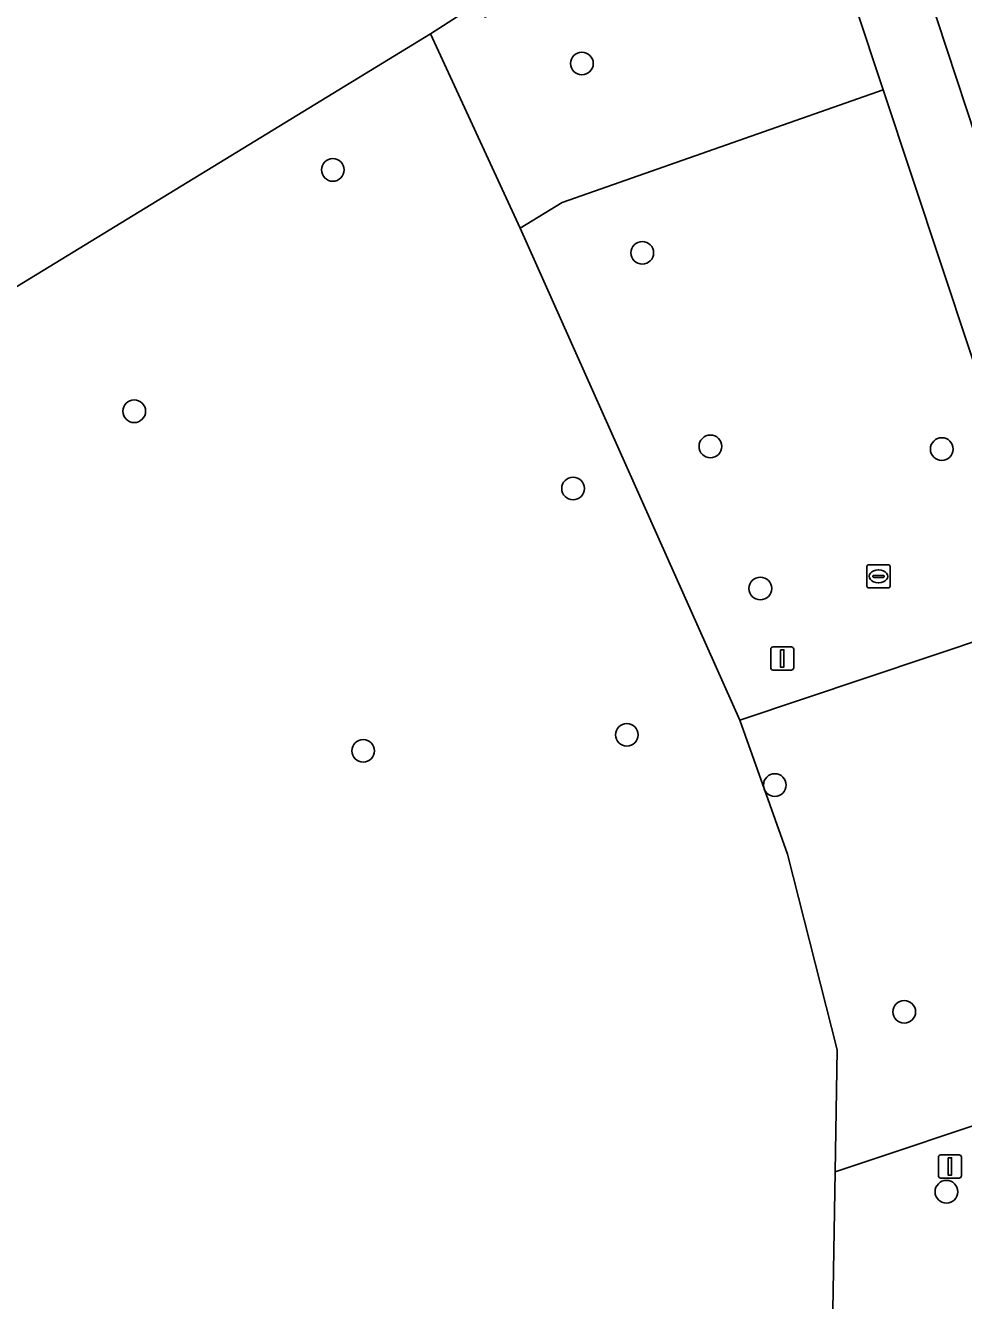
# Model space of a CAD drawing. Extents: x 159262 to 160143, y 383399 to 384319.
# Drawn here: x 159589.7 to 159630.1, y 383793.2 to 383848.3 of the extents above; entities that cross this region are included whole.
import ezdxf

# ---------------------------------------------------------------- set-up
doc = ezdxf.new("R2010")
doc.units = 0
for name, color, linetype in [('IMGEO_Boom', 7, 'Continuous'), ('IMGEO_Erf', 7, 'Continuous'), ('IMGEO_Groenvoorziening', 7, 'Continuous'), ('IMGEO_Hek', 7, 'Continuous'), ('IMGEO_Kolk', 7, 'Continuous'), ('IMGEO_Lichtmast', 7, 'Continuous'), ('IMGEO_Parkeervlak_open', 7, 'Continuous'), ('IMGEO_Rijbaan_lokaal_open', 7, 'Continuous'), ('IMGEO_Voetpad_open', 7, 'Continuous')]:
    doc.layers.add(name, color=color, linetype=linetype)

msp = doc.modelspace()

# ---------------------------------------------------------------- linework, layer by layer
at = {"layer": 'IMGEO_Boom'}
for centre in [(159613.682, 383846.611), (159602.938, 383842.022), (159616.287, 383838.443), (159594.372, 383831.609), (159619.222, 383830.094), (159629.204, 383829.978), (159613.299, 383828.276), (159621.378, 383823.962), (159615.621, 383817.649), (159604.245, 383816.956), (159622.001, 383815.482), (159627.585, 383805.697), (159629.404, 383797.935)]:
    msp.add_circle(centre, 0.489, dxfattribs=at)
at = {"layer": 'IMGEO_Erf'}
msp.add_lwpolyline([(159624.332, 383782.581), (159624.608, 383798.797), (159624.697, 383804.052), (159622.55, 383812.504), (159620.487, 383818.283), (159611.018, 383839.515), (159607.146, 383847.892), (159579.933, 383831.261)], dxfattribs=at)
at = {"layer": 'IMGEO_Groenvoorziening'}
msp.add_lwpolyline([(159584.823, 383853.343), (159605.425, 383860.059), (159610.083, 383848.863), (159609.489, 383848.614), (159609.241, 383849.225), (159607.146, 383847.892), (159611.018, 383839.515), (159612.837, 383840.611), (159614.23, 383841.101), (159626.676, 383845.476), (159621.855, 383860.004), (159617.211, 383873.996)], dxfattribs=at)
for points in [[(159607.146, 383847.892), (159609.241, 383849.225), (159605.197, 383859.168), (159584.67, 383852.572), (159584.094, 383853.426), (159583.823, 383854.258), (159580.977, 383853.084), (159581.252, 383852.267), (159581.765, 383852.432), (159581.978, 383851.578), (159573.248, 383848.793), (159535.081, 383836.615), (159535.463, 383835.613), (159545.214, 383810.044), (159548.952, 383812.328), (159568.748, 383824.426), (159579.933, 383831.261)], [(159640.455, 383804.093), (159634.179, 383822.872), (159620.487, 383818.283), (159622.55, 383812.504), (159624.697, 383804.052), (159624.608, 383798.797)]]:
    msp.add_lwpolyline(points, close=True, dxfattribs=at)
at = {"layer": 'IMGEO_Hek'}
for points in [[(159579.933, 383831.261), (159607.146, 383847.892)], [(159607.146, 383847.892), (159611.018, 383839.515)], [(159620.487, 383818.283), (159622.55, 383812.504), (159624.697, 383804.052), (159624.608, 383798.797)]]:
    msp.add_lwpolyline(points, dxfattribs=at)
at = {"layer": 'IMGEO_Kolk'}
for p, q in [((159625.974, 383824.06), (159625.974, 383824.912)), ((159626.049, 383824.986), (159626.901, 383824.986)), ((159626.462, 383824.766), (159626.487, 383824.766)), ((159626.975, 383824.912), (159626.975, 383824.06)), ((159626.233, 383824.48), (159626.233, 383824.492)), ((159626.671, 383824.443), (159626.273, 383824.443)), ((159626.276, 383824.529), (159626.674, 383824.529)), ((159626.485, 383824.206), (159626.46, 383824.206)), ((159626.717, 383824.492), (159626.717, 383824.48)), ((159626.901, 383823.986), (159626.049, 383823.986))]:
    msp.add_line(p, q, dxfattribs=at)
for points in [[(159625.974, 383824.06), (159625.974, 383824.912)], [(159626.049, 383824.986), (159626.901, 383824.986)], [(159626.975, 383824.912), (159626.975, 383824.06)], [(159626.901, 383823.986), (159626.049, 383823.986)]]:
    msp.add_lwpolyline(points, dxfattribs=at)
for centre, radius, start, end in [((159626.051, 383824.91), 0.0765, 91.552, 178.448), ((159626.051, 383824.91), 0.0765, 91.552, 178.448), ((159626.899, 383824.91), 0.0765, 1.552, 88.448), ((159626.899, 383824.91), 0.0765, 1.552, 88.448), ((159626.273, 383824.489), 0.0403, 85.8775, 175.7526), ((159626.27, 383824.479), 0.0366, 178.938, 274.7102), ((159626.674, 383824.486), 0.043, 264.8664, 352.4533), ((159626.678, 383824.491), 0.0386, 1.7309, 96.639), ((159626.051, 383824.062), 0.0765, 181.552, 268.448), ((159626.051, 383824.062), 0.0765, 181.552, 268.448), ((159626.899, 383824.062), 0.0765, 271.552, 358.448), ((159626.899, 383824.062), 0.0765, 271.552, 358.448)]:
    msp.add_arc(centre, radius, start, end, dxfattribs=at)
for centre, major_axis, ratio, start_param, end_param in [((159626.461, 383824.486), (-0.387, 0.002), 0.722429, 4.712389, 7.853982), ((159626.486, 383824.486), (-0.39, 0.002), 0.717154, 1.570796, 4.712389)]:
    msp.add_ellipse(centre, major_axis=major_axis, ratio=ratio, start_param=start_param, end_param=end_param, dxfattribs=at)
at = {"layer": 'IMGEO_Lichtmast'}
for p, q in [((159621.826, 383820.543), (159621.826, 383821.343)), ((159621.826, 383821.343), (159621.826, 383820.543)), ((159621.926, 383821.443), (159622.716, 383821.443)), ((159622.716, 383821.443), (159621.926, 383821.443)), ((159622.816, 383821.343), (159622.816, 383820.543)), ((159622.816, 383820.543), (159622.816, 383821.343)), ((159622.716, 383820.443), (159621.926, 383820.443)), ((159621.926, 383820.443), (159622.716, 383820.443)), ((159629.06, 383798.626), (159629.06, 383799.426)), ((159629.06, 383799.426), (159629.06, 383798.626)), ((159629.16, 383799.526), (159629.95, 383799.526)), ((159629.95, 383799.526), (159629.16, 383799.526)), ((159630.05, 383799.426), (159630.05, 383798.626)), ((159630.05, 383798.626), (159630.05, 383799.426)), ((159629.95, 383798.526), (159629.16, 383798.526)), ((159629.16, 383798.526), (159629.95, 383798.526))]:
    msp.add_line(p, q, dxfattribs=at)
for points in [[(159622.246, 383821.318), (159622.396, 383821.318), (159622.396, 383820.568), (159622.246, 383820.568), (159622.246, 383821.318)], [(159629.48, 383799.401), (159629.63, 383799.401), (159629.63, 383798.651), (159629.48, 383798.651), (159629.48, 383799.401)]]:
    msp.add_lwpolyline(points, dxfattribs=at)
for centre, start, end in [((159621.926, 383821.343), 90, 180), ((159621.926, 383821.343), 90, 180), ((159622.716, 383821.343), 0, 90), ((159622.716, 383821.343), 360, 90), ((159621.926, 383820.543), 180, 270), ((159621.926, 383820.543), 180, 270), ((159622.716, 383820.543), 270, 0), ((159622.716, 383820.543), 270, 0), ((159629.16, 383799.426), 90, 180), ((159629.16, 383799.426), 90, 180), ((159629.95, 383799.426), 0, 90), ((159629.95, 383799.426), 360, 90), ((159629.16, 383798.626), 180, 270), ((159629.16, 383798.626), 180, 270), ((159629.95, 383798.626), 270, 0), ((159629.95, 383798.626), 270, 0)]:
    msp.add_arc(centre, 0.1, start, end, dxfattribs=at)
at = {"layer": 'IMGEO_Parkeervlak_open'}
msp.add_lwpolyline([(159634.179, 383822.872), (159626.676, 383845.476), (159614.23, 383841.101), (159612.837, 383840.611), (159611.018, 383839.515), (159620.487, 383818.283)], close=True, dxfattribs=at)
msp.add_lwpolyline([(159644.492, 383791.574), (159640.455, 383804.093), (159624.608, 383798.797), (159624.332, 383782.581), (159631.623, 383783.36), (159632.485, 383782.13)], dxfattribs=at)
at = {"layer": 'IMGEO_Rijbaan_lokaal_open'}
msp.add_lwpolyline([(159630.416, 383864.056), (159629.451, 383866.973), (159628.482, 383869.9), (159624.304, 383881.956), (159623.889, 383883.271), (159618.165, 383881.421), (159630.678, 383843.442), (159636.585, 383845.412)], close=True, dxfattribs=at)
at = {"layer": 'IMGEO_Voetpad_open'}
for points in [[(159644.134, 383788.379), (159648.506, 383789.267), (159632.822, 383836.926), (159630.678, 383843.442), (159618.165, 383881.421)], [(159615.257, 383880.042), (159615.309, 383879.882), (159617.211, 383873.996), (159621.855, 383860.004), (159626.676, 383845.476), (159634.179, 383822.872), (159640.455, 383804.093), (159644.492, 383791.574)]]:
    msp.add_lwpolyline(points, dxfattribs=at)

doc.saveas('drawing.dxf')
